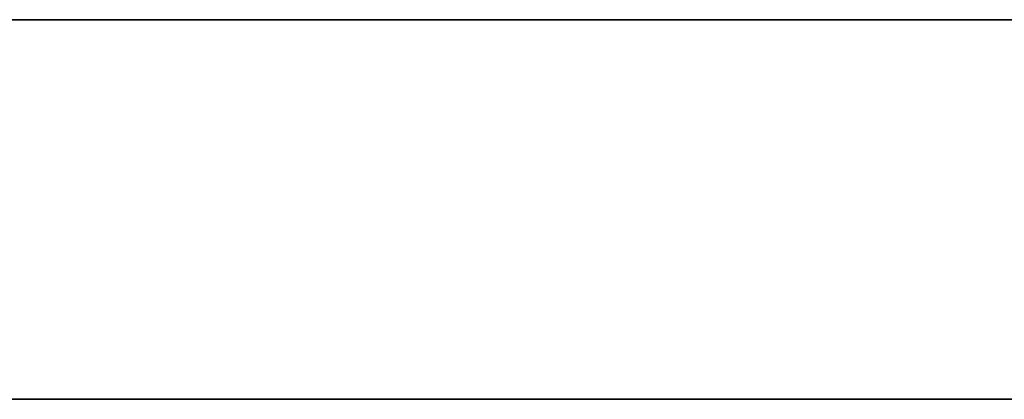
# Model space of a CAD drawing. Header units: millimetres. Extents: x -1100 to 1100, y -7 to 710.
# Tile 367 of 507: x 393.03 to 404.72, y 705.5 to 710. Entities that reach past the tile are written whole.
import ezdxf

# ---------------------------------------------------------------- set-up
doc = ezdxf.new("R2010")
doc.units = ezdxf.units.MM
doc.header["$MEASUREMENT"] = 0
doc.layers.add('IGES LEVEL 15', color=7, linetype='Continuous')

msp = doc.modelspace()

# ---------------------------------------------------------------- linework, layer by layer
at = {"layer": 'IGES LEVEL 15'}
for points in [[(-1100, 710, 0), (-1100, 710, 1200), (1100, 710, 1200), (1100, 710, 0)], [(1100, 710, 0), (1100, 710, -1200), (-1100, 710, -1200), (-1100, 710, 0)]]:
    msp.add_rational_spline(points, [1, 0.333333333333, 0.333333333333, 1], degree=3, dxfattribs=at)
at = {"layer": 'IGES LEVEL 15', "color": 253}
for points in [[(-1100, 710, 0), (-1100, 710, 1200), (1100, 710, 1200), (1100, 710, 0)], [(1100, 710, 0), (1100, 710, -1200), (-1100, 710, -1200), (-1100, 710, 0)], [(-1100, 710, 0), (-1100, 710, 1200), (1100, 710, 1200), (1100, 710, 0)], [(1100, 710, 0), (1100, 710, -1200), (-1100, 710, -1200), (-1100, 710, 0)], [(-1100, 705.5, 0), (-1100, 705.5, 1200), (1100, 705.5, 1200), (1100, 705.5, 0)], [(1100, 705.5, 0), (1100, 705.5, -1200), (-1100, 705.5, -1200), (-1100, 705.5, 0)]]:
    msp.add_rational_spline(points, [1, 0.333333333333, 0.333333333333, 1], degree=3, dxfattribs=at)
msp.add_open_spline([(-1100, 710, 0), (0, 710, 0), (1100, 710, 0)], degree=2, dxfattribs=at)

doc.saveas('drawing.dxf')
